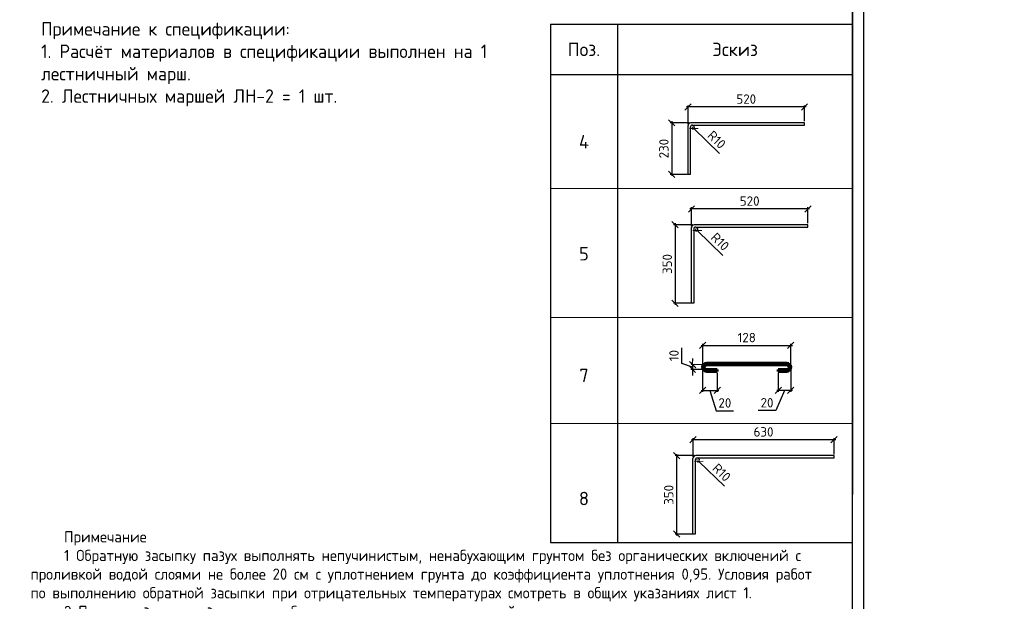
# Model space of a CAD drawing. Header units: millimetres. Extents: x 125896 to 2572636, y -120305 to 130347.
# Tile 266 of 320: x 419648 to 441634, y 35860 to 48840. Entities that reach past the tile are written whole.
import ezdxf

# ---------------------------------------------------------------- set-up
doc = ezdxf.new("R2010")
doc.units = ezdxf.units.MM
doc.linetypes.add('CENTER', pattern=[2, 1.25, -0.25, 0.25, -0.25])
doc.layers.add('11', color=7, linetype='Continuous')
doc.layers.add('Столовая - обозначения', color=7, linetype='Continuous')
for name, color, linetype, lineweight in [('ОСИ', 7, 'CENTER', 15), ('Основная 0.60', 142, 'Continuous', 60), ('Столовая Двери и окна', 7, 'Continuous', 15), ('ТЕКСТ', 7, 'Continuous', 15)]:
    doc.layers.add(name, color=color, linetype=linetype, lineweight=lineweight)
doc.styles.add('GOST-2.304_Type-B', font='GOST Common.ttf')
doc.styles.get("Standard").update_dxf_attribs({"font": 'isocpeur.ttf'})
doc.styles.add('ГОСТ', font='isocpeur.ttf')
doc.dimstyles.new('Осевые', dxfattribs={"dimscale": 0.7, "dimtxt": 450, "dimasz": 400, "dimexe": 100, "dimexo": 100, "dimgap": 100, "dimtad": 1, "dimdec": 0, "dimzin": 0, "dimdsep": 46, "dimtxsty": 'Standard', "dimblk": 'OBLIQUE', "dimcen": 9, "dimdle": 100, "dimazin": 0, "dimtm": 1e-09, "dimtfac": 1, "dimtdec": 0, "dimtofl": 0, "dimtmove": 0, "dimatfit": 3, "dimfxl": 1, "dimtolj": 1, "dimtzin": 0, "dimarcsym": 0})

# ---------------------------------------------------------------- blocks, each defined once
blk = doc.blocks.new('Штамп')
at = {"layer": '11'}
blk.add_line((311470, 84178), (311470, 126228), dxfattribs=at)
at = {"layer": '11', "lineweight": 30}
blk.add_line((311220, 84428), (311220, 125978), dxfattribs=at)
blk = doc.blocks.new('_OBLIQUE')
at = {"color": 0, "linetype": 'ByBlock'}
blk.add_line((-0.5, -0.5), (0.5, 0.5), dxfattribs=at)
blk = doc.blocks.new('*D691')
at = {"layer": 'Defpoints', "color": 0, "linetype": 'ByBlock', "lineweight": 20, "ltscale": 13, "transparency": 16777216}
for p in [(436588, 40991), (436866, 41083), (436588, 40568)]:
    blk.add_point(p, dxfattribs=at)
at = {"layer": 'ОСИ', "color": 0, "linetype": 'ByBlock', "lineweight": -2, "ltscale": 13, "transparency": 16777216}
for p, q in [((436588, 40956), (436588, 40533)), ((436866, 41048), (436866, 40533)), ((436727, 40568), (436532, 40116)), ((436901, 40568), (436553, 40568)), ((436532, 40116), (436140, 40116))]:
    blk.add_line(p, q, dxfattribs=at)
at = {"layer": 'ОСИ', "color": 0, "linetype": 'ByBlock', "lineweight": -2, "ltscale": 13, "transparency": 16777216, "xscale": 140, "yscale": 140, "zscale": 140, "rotation": 180}
blk.add_blockref('_OBLIQUE', (436588, 40568), dxfattribs=at)
at = {"layer": 'ОСИ', "color": 0, "linetype": 'ByBlock', "lineweight": -2, "ltscale": 13, "transparency": 16777216, "xscale": 140, "yscale": 140, "zscale": 140}
blk.add_blockref('_OBLIQUE', (436866, 40568), dxfattribs=at)
at = {"layer": 'ОСИ', "color": 0, "linetype": 'ByBlock', "ltscale": 13, "transparency": 16777216, "insert": (436336, 40291), "char_height": 210, "attachment_point": 5}
blk.add_mtext('\\A1;20', dxfattribs=at)
blk = doc.blocks.new('*D692')
at = {"layer": 'Defpoints', "color": 0, "linetype": 'ByBlock', "lineweight": 20, "ltscale": 13, "transparency": 16777216}
for p in [(434898, 41083), (435225, 40991), (435225, 40568)]:
    blk.add_point(p, dxfattribs=at)
at = {"layer": 'ОСИ', "color": 0, "linetype": 'ByBlock', "lineweight": -2, "ltscale": 13, "transparency": 16777216}
for p, q in [((434898, 41048), (434898, 40533)), ((435225, 40956), (435225, 40533)), ((434863, 40568), (435260, 40568)), ((435061, 40568), (435198, 40113)), ((435198, 40113), (435590, 40113))]:
    blk.add_line(p, q, dxfattribs=at)
at = {"layer": 'ОСИ', "color": 0, "linetype": 'ByBlock', "lineweight": -2, "ltscale": 13, "transparency": 16777216, "xscale": 140, "yscale": 140, "zscale": 140, "rotation": 180}
blk.add_blockref('_OBLIQUE', (434898, 40568), dxfattribs=at)
at = {"layer": 'ОСИ', "color": 0, "linetype": 'ByBlock', "lineweight": -2, "ltscale": 13, "transparency": 16777216, "xscale": 140, "yscale": 140, "zscale": 140}
blk.add_blockref('_OBLIQUE', (435225, 40568), dxfattribs=at)
at = {"layer": 'ОСИ', "color": 0, "linetype": 'ByBlock', "ltscale": 13, "transparency": 16777216, "insert": (435394, 40288), "char_height": 210, "attachment_point": 5}
blk.add_mtext('\\A1;20', dxfattribs=at)
blk = doc.blocks.new('*D693')
at = {"layer": 'Defpoints', "color": 0, "linetype": 'ByBlock', "lineweight": 20, "ltscale": 13, "transparency": 16777216}
for p in [(436866, 41571), (434900, 41103), (436866, 41082)]:
    blk.add_point(p, dxfattribs=at)
at = {"layer": 'ОСИ', "color": 0, "linetype": 'ByBlock', "lineweight": -2, "ltscale": 13, "transparency": 16777216}
for p, q in [((434865, 41571), (436901, 41571)), ((434900, 41138), (434900, 41606)), ((436866, 41117), (436866, 41606))]:
    blk.add_line(p, q, dxfattribs=at)
at = {"layer": 'ОСИ', "color": 0, "linetype": 'ByBlock', "lineweight": -2, "ltscale": 13, "transparency": 16777216, "xscale": 140, "yscale": 140, "zscale": 140, "rotation": 180}
blk.add_blockref('_OBLIQUE', (434900, 41571), dxfattribs=at)
at = {"layer": 'ОСИ', "color": 0, "linetype": 'ByBlock', "lineweight": -2, "ltscale": 13, "transparency": 16777216, "xscale": 140, "yscale": 140, "zscale": 140}
blk.add_blockref('_OBLIQUE', (436866, 41571), dxfattribs=at)
at = {"layer": 'ОСИ', "color": 0, "linetype": 'ByBlock', "ltscale": 13, "transparency": 16777216, "insert": (435883, 41746), "char_height": 210, "width": 348.61, "attachment_point": 5}
blk.add_mtext('\\A1;128', dxfattribs=at)
blk = doc.blocks.new('*D694')
at = {"layer": 'Defpoints', "color": 0, "linetype": 'ByBlock', "lineweight": 20, "ltscale": 13, "transparency": 16777216}
for p in [(434572, 46894), (434572, 46476), (437172, 46539)]:
    blk.add_point(p, dxfattribs=at)
at = {"layer": 'ОСИ', "color": 0, "linetype": 'ByBlock', "lineweight": -2, "ltscale": 13, "transparency": 16777216}
for p, q in [((437207, 46894), (434537, 46894)), ((434572, 46511), (434572, 46929)), ((437172, 46574), (437172, 46929))]:
    blk.add_line(p, q, dxfattribs=at)
at = {"layer": 'ОСИ', "color": 0, "linetype": 'ByBlock', "lineweight": -2, "ltscale": 13, "transparency": 16777216, "xscale": 140, "yscale": 140, "zscale": 140, "rotation": 180}
blk.add_blockref('_OBLIQUE', (434572, 46894), dxfattribs=at)
at = {"layer": 'ОСИ', "color": 0, "linetype": 'ByBlock', "lineweight": -2, "ltscale": 13, "transparency": 16777216, "xscale": 140, "yscale": 140, "zscale": 140}
blk.add_blockref('_OBLIQUE', (437172, 46894), dxfattribs=at)
at = {"layer": 'ОСИ', "color": 0, "linetype": 'ByBlock', "ltscale": 13, "transparency": 16777216, "insert": (435872, 47069), "char_height": 210, "attachment_point": 5}
blk.add_mtext('\\A1;520', dxfattribs=at)
blk = doc.blocks.new('*D695')
at = {"layer": 'Defpoints', "color": 0, "linetype": 'ByBlock', "lineweight": 20, "ltscale": 13, "transparency": 16777216}
for p in [(434633, 46539), (434207, 45389), (434597, 45389)]:
    blk.add_point(p, dxfattribs=at)
at = {"layer": 'ОСИ', "color": 0, "linetype": 'ByBlock', "lineweight": -2, "ltscale": 13, "transparency": 16777216}
for p, q in [((434598, 46539), (434172, 46539)), ((434207, 46574), (434207, 45354)), ((434562, 45389), (434172, 45389))]:
    blk.add_line(p, q, dxfattribs=at)
at = {"layer": 'ОСИ', "color": 0, "linetype": 'ByBlock', "lineweight": -2, "ltscale": 13, "transparency": 16777216, "xscale": 140, "yscale": 140, "zscale": 140}
for p, rotation in [((434207, 46539), 90), ((434207, 45389), 270)]:
    blk.add_blockref('_OBLIQUE', p, dxfattribs=dict(at, rotation=rotation))
at = {"layer": 'ОСИ', "color": 0, "linetype": 'ByBlock', "ltscale": 13, "transparency": 16777216, "insert": (434032, 45964), "char_height": 210, "attachment_point": 5, "rotation": 90}
blk.add_mtext('\\A1;230', dxfattribs=at)
blk = doc.blocks.new('*D696')
at = {"layer": 'Defpoints', "color": 0, "linetype": 'ByBlock', "lineweight": 20, "ltscale": 13, "transparency": 16777216}
for p in [(434669, 46443), (434702, 46411)]:
    blk.add_point(p, dxfattribs=at)
at = {"layer": 'ОСИ', "color": 0, "linetype": 'ByBlock', "lineweight": -2, "ltscale": 13, "transparency": 16777216}
for p, q in [((434662, 46443), (434675, 46443)), ((434669, 46436), (434669, 46449)), ((435276, 45857), (434702, 46411))]:
    blk.add_line(p, q, dxfattribs=at)
blk.add_arc((434669, 46443), 46.3, 272.7104, 42.8618, dxfattribs=at)
at = {"layer": 'ОСИ', "color": 0, "linetype": 'ByBlock', "lineweight": -2, "ltscale": 13, "transparency": 16777216, "xscale": 140, "yscale": 140, "zscale": 140, "rotation": 136.0434265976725}
blk.add_blockref('_OBLIQUE', (434702, 46411), dxfattribs=at)
at = {"layer": 'ОСИ', "color": 0, "linetype": 'ByBlock', "ltscale": 13, "transparency": 16777216, "insert": (435211, 46162), "char_height": 210, "attachment_point": 5, "rotation": 316.0434}
blk.add_mtext('\\A1;R10', dxfattribs=at)
blk = doc.blocks.new('*D685')
at = {"layer": 'Defpoints', "color": 0, "linetype": 'ByBlock', "lineweight": 20, "ltscale": 13, "transparency": 16777216}
for p in [(434649, 44618), (434649, 44201), (437249, 44263)]:
    blk.add_point(p, dxfattribs=at)
at = {"layer": 'ОСИ', "color": 0, "linetype": 'ByBlock', "lineweight": -2, "ltscale": 13, "transparency": 16777216}
for p, q in [((434649, 44236), (434649, 44653)), ((437249, 44298), (437249, 44653)), ((437284, 44618), (434614, 44618))]:
    blk.add_line(p, q, dxfattribs=at)
at = {"layer": 'ОСИ', "color": 0, "linetype": 'ByBlock', "lineweight": -2, "ltscale": 13, "transparency": 16777216, "xscale": 140, "yscale": 140, "zscale": 140, "rotation": 180}
blk.add_blockref('_OBLIQUE', (434649, 44618), dxfattribs=at)
at = {"layer": 'ОСИ', "color": 0, "linetype": 'ByBlock', "lineweight": -2, "ltscale": 13, "transparency": 16777216, "xscale": 140, "yscale": 140, "zscale": 140}
blk.add_blockref('_OBLIQUE', (437249, 44618), dxfattribs=at)
at = {"layer": 'ОСИ', "color": 0, "linetype": 'ByBlock', "ltscale": 13, "transparency": 16777216, "insert": (435949, 44793), "char_height": 210, "attachment_point": 5}
blk.add_mtext('\\A1;520', dxfattribs=at)
blk = doc.blocks.new('*D686')
at = {"layer": 'Defpoints', "color": 0, "linetype": 'ByBlock', "lineweight": 20, "ltscale": 13, "transparency": 16777216}
for p in [(434709, 44263), (434283, 42513), (434699, 42513)]:
    blk.add_point(p, dxfattribs=at)
at = {"layer": 'ОСИ', "color": 0, "linetype": 'ByBlock', "lineweight": -2, "ltscale": 13, "transparency": 16777216}
for p, q in [((434674, 44263), (434248, 44263)), ((434283, 44298), (434283, 42478)), ((434664, 42513), (434248, 42513))]:
    blk.add_line(p, q, dxfattribs=at)
at = {"layer": 'ОСИ', "color": 0, "linetype": 'ByBlock', "lineweight": -2, "ltscale": 13, "transparency": 16777216, "xscale": 140, "yscale": 140, "zscale": 140}
for p, rotation in [((434283, 44263), 90), ((434283, 42513), 270)]:
    blk.add_blockref('_OBLIQUE', p, dxfattribs=dict(at, rotation=rotation))
at = {"layer": 'ОСИ', "color": 0, "linetype": 'ByBlock', "ltscale": 13, "transparency": 16777216, "insert": (434108, 43388), "char_height": 210, "attachment_point": 5, "rotation": 90}
blk.add_mtext('\\A1;350', dxfattribs=at)
blk = doc.blocks.new('*D687')
at = {"layer": 'Defpoints', "color": 0, "linetype": 'ByBlock', "lineweight": 20, "ltscale": 13, "transparency": 16777216}
for p in [(434745, 44167), (434778, 44135)]:
    blk.add_point(p, dxfattribs=at)
at = {"layer": 'ОСИ', "color": 0, "linetype": 'ByBlock', "lineweight": -2, "ltscale": 13, "transparency": 16777216}
for p, q in [((434738, 44167), (434751, 44167)), ((434745, 44160), (434745, 44173)), ((435352, 43581), (434778, 44135))]:
    blk.add_line(p, q, dxfattribs=at)
blk.add_arc((434745, 44167), 46.3, 272.7104, 42.8618, dxfattribs=at)
at = {"layer": 'ОСИ', "color": 0, "linetype": 'ByBlock', "lineweight": -2, "ltscale": 13, "transparency": 16777216, "xscale": 140, "yscale": 140, "zscale": 140, "rotation": 136.0434265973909}
blk.add_blockref('_OBLIQUE', (434778, 44135), dxfattribs=at)
at = {"layer": 'ОСИ', "color": 0, "linetype": 'ByBlock', "ltscale": 13, "transparency": 16777216, "insert": (435288, 43886), "char_height": 210, "attachment_point": 5, "rotation": 316.0434}
blk.add_mtext('\\A1;R10', dxfattribs=at)
blk = doc.blocks.new('*D697')
at = {"layer": 'Defpoints', "color": 0, "linetype": 'ByBlock', "lineweight": 20, "ltscale": 13, "transparency": 16777216}
for p in [(434989, 41136), (434672, 41036), (434988, 41030)]:
    blk.add_point(p, dxfattribs=at)
at = {"layer": 'ОСИ', "color": 0, "linetype": 'ByBlock', "lineweight": -2, "ltscale": 13, "transparency": 16777216}
for p, q in [((434430, 41167), (434436, 41517)), ((434673, 41089), (434430, 41167)), ((434954, 41137), (434639, 41143)), ((434674, 41142), (434672, 41036)), ((434674, 41142), (434677, 41282)), ((434953, 41031), (434637, 41037)), ((434672, 41036), (434670, 40896))]:
    blk.add_line(p, q, dxfattribs=at)
at = {"layer": 'ОСИ', "color": 0, "linetype": 'ByBlock', "lineweight": -2, "ltscale": 13, "transparency": 16777216, "xscale": 140, "yscale": 140, "zscale": 140}
for p, rotation in [((434674, 41142), 268.95656658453), ((434672, 41036), 88.95656658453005)]:
    blk.add_blockref('_OBLIQUE', p, dxfattribs=dict(at, rotation=rotation))
at = {"layer": 'ОСИ', "color": 0, "linetype": 'ByBlock', "ltscale": 13, "transparency": 16777216, "insert": (434258, 41345), "char_height": 210, "attachment_point": 5, "rotation": 88.9566}
blk.add_mtext('\\A1;10', dxfattribs=at)
blk = doc.blocks.new('*D688')
at = {"layer": 'Defpoints', "color": 0, "linetype": 'ByBlock', "lineweight": 25, "ltscale": 13, "transparency": 16777216}
for p in [(434683, 39466), (434683, 39048), (437834, 39111)]:
    blk.add_point(p, dxfattribs=at)
at = {"layer": 'ОСИ', "color": 0, "linetype": 'ByBlock', "lineweight": -2, "ltscale": 13, "transparency": 16777216}
for p, q in [((437869, 39466), (434648, 39466)), ((434683, 39083), (434683, 39501)), ((437834, 39146), (437834, 39501))]:
    blk.add_line(p, q, dxfattribs=at)
at = {"layer": 'ОСИ', "color": 0, "linetype": 'ByBlock', "lineweight": -2, "ltscale": 13, "transparency": 16777216, "xscale": 140, "yscale": 140, "zscale": 140, "rotation": 180}
blk.add_blockref('_OBLIQUE', (434683, 39466), dxfattribs=at)
at = {"layer": 'ОСИ', "color": 0, "linetype": 'ByBlock', "lineweight": -2, "ltscale": 13, "transparency": 16777216, "xscale": 140, "yscale": 140, "zscale": 140}
blk.add_blockref('_OBLIQUE', (437834, 39466), dxfattribs=at)
at = {"layer": 'ОСИ', "color": 0, "linetype": 'ByBlock', "ltscale": 13, "transparency": 16777216, "insert": (436258, 39641), "char_height": 210, "attachment_point": 5}
blk.add_mtext('\\A1;630', dxfattribs=at)
blk = doc.blocks.new('*D689')
at = {"layer": 'Defpoints', "color": 0, "linetype": 'ByBlock', "lineweight": 25, "ltscale": 13, "transparency": 16777216}
for p in [(434743, 39111), (434317, 37361), (434733, 37361)]:
    blk.add_point(p, dxfattribs=at)
at = {"layer": 'ОСИ', "color": 0, "linetype": 'ByBlock', "lineweight": -2, "ltscale": 13, "transparency": 16777216}
for p, q in [((434317, 39146), (434317, 37326)), ((434708, 39111), (434282, 39111)), ((434698, 37361), (434282, 37361))]:
    blk.add_line(p, q, dxfattribs=at)
at = {"layer": 'ОСИ', "color": 0, "linetype": 'ByBlock', "lineweight": -2, "ltscale": 13, "transparency": 16777216, "xscale": 140, "yscale": 140, "zscale": 140}
for p, rotation in [((434317, 39111), 90), ((434317, 37361), 270)]:
    blk.add_blockref('_OBLIQUE', p, dxfattribs=dict(at, rotation=rotation))
at = {"layer": 'ОСИ', "color": 0, "linetype": 'ByBlock', "ltscale": 13, "transparency": 16777216, "insert": (434142, 38236), "char_height": 210, "attachment_point": 5, "rotation": 90}
blk.add_mtext('\\A1;350', dxfattribs=at)
blk = doc.blocks.new('*D690')
at = {"layer": 'Defpoints', "color": 0, "linetype": 'ByBlock', "lineweight": 25, "ltscale": 13, "transparency": 16777216}
for p in [(434779, 39015), (434812, 38982)]:
    blk.add_point(p, dxfattribs=at)
at = {"layer": 'ОСИ', "color": 0, "linetype": 'ByBlock', "lineweight": -2, "ltscale": 13, "transparency": 16777216}
for p, q in [((434772, 39015), (434785, 39015)), ((434779, 39008), (434779, 39021)), ((435386, 38429), (434812, 38982))]:
    blk.add_line(p, q, dxfattribs=at)
blk.add_arc((434779, 39015), 46.3, 272.7104, 42.8618, dxfattribs=at)
at = {"layer": 'ОСИ', "color": 0, "linetype": 'ByBlock', "lineweight": -2, "ltscale": 13, "transparency": 16777216, "xscale": 140, "yscale": 140, "zscale": 140, "rotation": 136.0434265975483}
blk.add_blockref('_OBLIQUE', (434812, 38982), dxfattribs=at)
at = {"layer": 'ОСИ', "color": 0, "linetype": 'ByBlock', "ltscale": 13, "transparency": 16777216, "insert": (435322, 38734), "char_height": 210, "attachment_point": 5, "rotation": 316.0434}
blk.add_mtext('\\A1;R10', dxfattribs=at)

msp = doc.modelspace()

# ---------------------------------------------------------------- linework, layer by layer
at = {"color": 18, "lineweight": 30, "true_color": 0x000000, "transparency": 33554687}
for p, q in [((438247.7, 63615.6), (438247.7, 38245.6)), ((438247.7, 51493.5), (438247.7, 41298.5)), ((431497.7, 48740.1), (438247.7, 48740.1)), ((431497.7, 48740.1), (431497.7, 37175.2)), ((432997.7, 48740.1), (432997.7, 37175.2)), ((431497.7, 47615.1), (438247.7, 47615.1)), ((431497.7, 37175.2), (438247.7, 37175.2))]:
    msp.add_line(p, q, dxfattribs=at)
at = {"layer": 'ОСИ', "linetype": 'ByBlock', "ltscale": 13}
for p, q in [((431497.7, 45076.5), (438247.7, 45076.5)), ((431497.7, 45076.5), (438247.7, 45076.5)), ((431497.7, 42191.9), (438247.7, 42191.9)), ((431497.7, 39827.2), (438247.7, 39827.2))]:
    msp.add_line(p, q, dxfattribs=at)
at = {"layer": 'Основная 0.60'}
for p, q in [((434989.5, 41175), (436774.5, 41175)), ((434989.5, 41136.2), (436774.5, 41136.2)), ((434989.5, 41030.3), (435224.8, 41030.3)), ((434989.5, 40991.4), (435224.8, 40991.4)), ((435224.8, 41030.3), (435224.8, 40991.4)), ((436588.2, 41030.3), (436774.5, 41030.3)), ((436588.2, 41030.3), (436588.2, 40991.4)), ((436774.5, 40991.4), (436588.2, 40991.4))]:
    msp.add_line(p, q, dxfattribs=at)
for centre, radius, start, end in [((434989.5, 41083.2), 91.8, 90, 270), ((434988.5, 41083.2), 53, 88.95657, 271.04343), ((436774.5, 41083.2), 91.8, 270, 90), ((436775.5, 41083.2), 53, 268.95657, 91.04343)]:
    msp.add_arc(centre, radius, start, end, dxfattribs=at)
at = {"layer": 'Столовая Двери и окна', "color": 146, "lineweight": 30, "true_color": 0x105689}
for points in [[(434622.5, 46446.9), (434622.5, 45388.8), (434572.5, 45388.8), (434572.5, 46476.5)], [(434666.9, 46488.8), (437172.5, 46488.8), (437172.5, 46538.8), (434632.5, 46538.8), (434632.5, 46538.8), (434632.5, 46538.8)], [(434698.6, 44170.9), (434698.6, 42512.9), (434648.6, 42512.9), (434648.6, 44200.6)], [(434743, 44212.9), (437248.6, 44212.9), (437248.6, 44262.9), (434708.7, 44262.9), (434708.7, 44262.9), (434708.7, 44262.9)], [(434732.6, 39018.8), (434732.6, 37360.8), (434682.6, 37360.8), (434682.6, 39048.4)], [(434777.1, 39060.8), (437834.3, 39060.8), (437834.3, 39110.8), (434742.7, 39110.8), (434742.7, 39110.8), (434742.7, 39110.8)]]:
    msp.add_lwpolyline(points, dxfattribs=at)
for centre, radius, start, end in [((434641, 46470.6), 68.8, 97.03929, 175.07833), ((434668.6, 46442.7), 46.3, 86.19482, 184.74031), ((434717.1, 44194.7), 68.8, 97.03929, 175.07833), ((434744.7, 44166.7), 46.3, 86.19482, 184.74031), ((434751.1, 39042.5), 68.8, 97.03929, 175.07833), ((434778.7, 39014.6), 46.3, 86.19482, 184.74031)]:
    msp.add_arc(centre, radius, start, end, dxfattribs=at)

# ---------------------------------------------------------------- block references
at = {"layer": 'Столовая - обозначения', "color": 252, "lineweight": 20, "true_color": 0x939598}
msp.add_blockref('Штамп', (127028, -58798.4), dxfattribs=at)

# ---------------------------------------------------------------- texts
at = {"insert": (226281.3, 54484), "char_height": 250, "attachment_point": 1, "style": 'ГОСТ'}
msp.add_mtext_dynamic_manual_height_columns('\\A1;\\pi9384.38;{\\H1.5152x;\\P\\pi1250;Общие указания\\P\\pi250;}1.^IРабочая документация разработана в соответствии с заданием на проектирование, требованиями действующих технических регламентов, стандартов, сводов правил и других документов, содержащих установленные требования.\\P2.^IРабочая документация выполнена в соответствии со следующими нормативными и техническими документами:\\P-^IСП 20.13330.2016 "Нагрузки и Воздействия";\\P-^IСП 63.13330.2012 "Бетонные и железобетонные конструкции. Основные положения";\\P-^IСП 22.13330.2016 "Основания зданий и сооружений";\\P-^IСП 45.13330.2012 "Земляные сооружения, основания и фундаменты".\\P3.   За относительную отметку 0,000 принята отметка чистого пола первого этажа.\\P4.^IПеречень видов работ, для которых необходимо составлять акты освидетельствования скрытых работ:\\P-^Iармирование конструкций;\\P-^Iосвидетельствование опалубки перед бетонированием;\\P-^Iвыполнение сварочных работ;\\P-^Iотбор контрольных проб бетона;\\P-^Iсоответствие законченных железобетонных конструкций проекту с отображением качества работ;\\P-^Iустройство монолитных конструкций, выполняемых в зимнее время;  \\P\\pi0;  -    устройство гидроизоляции;\\P\\pi250;-^Iуплотнение грунтов и обратную засыпку.\\PЗапрещается выполнение последующих работ при отсутствии актов освидетельствования предшествующих скрытых работ во всех случаях.\\P\\pi0;        5. Проект рассчитан на производство работ в период положительных температур. В случае выполнения работ при отрицательных температурах необходимо выполнять требования СНиП часть 3 по производству работ и ППР.\\P        6. При минимальной температуре воздуха до минус 15°С допускается: выдерживание бетона в конструкции методом термоса, при предварительном разогреве бетонной смеси, форсированный электроразогрев бетона в конструкции с повторным уплотнением.\\P\\pi250;При минимальной температуре воздуха до минус 25°С допускается: обогрев бетона в греющей опалубке с помощью низкотемпературных электронагревателей, электродный сквозной прогрев бетона, электрообогрев с помощью греющего провода.\\P\\pi0;7. При отрицательной температуре воздуха уплотнение грунта обратной засыпки в траншеях должно \\Pосуществляться до достижения коэффициента уплотнения 0,98. \\PВремя уплотнения грунта в зависимости от температуры воздуха: \\P\\pi250;-^Iпри t{\\H0.7x;\\So^ ;}-5, 90-120 минут; при t{\\H0.7x;\\So^ ;\\H1.42857x;-10, 60-90 минут; }при t{\\H0.7x;\\So^ ;\\H1.42857x;-20, 40-60 минут; }при t{\\H0.7x;\\So^ ;\\H1.42857x;-30, 20-30 минут;\\P\\pi0;Работы по выполнению насыпей и обратных засыпок при отрицательных температурах должны производить с учетом следующих требований:\\P\\pi250;-^Iподготовку поверхности (основания) насыпи и обратных засыпок следует выполнять с полным удалением снега, льда, промерзшего слоя слабого и пучинистого грунта на всю его глубину;\\P-^Iотсыпку в насыпь и обратные засыпки грунтов необходимо производить при их природной влажности и в талом состоянии с содержанием комьев мерзлого грунта, не превышающим требований, приведенных в приложении М СП 45.13330.2017. Свод правил. Земляные сооружения, основания и фундаменты., и, как правило, на не промерзшие ранее отсыпанные и уплотненные слои. В отдельных случаях при согласовании с автором проекта допускается грунты отсыпать на непучинистые грунты, промерзшие на глубину не более 15 см;\\P-^Iпри пониженной влажности отсыпанных грунтов для их уплотнения следует применять более тяжелое грунтоуплотняющее оборудование; \\P-^Iработы по отсыпке и уплотнению каждого слоя должны выполнять в течение одной рабочей смены; - при выполнении насыпей из глинистых грунтов при обильном снеговыпадении все работы должны быть прекращены; - перерывы в работах по выполнению насыпей и обратных засыпок допускаются только при условиях, что за время перерыва глубина промерзания ранее уплотненных пучинистых грунтов не превысит 15 см или на время перерыва ранее уплотненные грунты утепляются специальными средствами (например, маловлажным рыхлым грунтом, который в последующем удаляется); - все работы по отсыпке грунтов и их уплотнению выполняют с повышенной интенсивностью.}', width=20474.372, gutter_width=5800, heights=[24436.9], dxfattribs=at)
at = {"layer": 'ТЕКСТ', "ltscale": 100, "insert": (420127, 48785.6), "char_height": 300, "width": 10942.122, "attachment_point": 1, "style": 'GOST-2.304_Type-B'}
msp.add_mtext('\\pt7200;Примечание к спецификации:\\P1. Расчёт материалов в спецификации выполнен на 1 лестничный марш.\\P2. Лестничных маршей ЛН-2 = 1 шт.', dxfattribs=at)
at = {"layer": 'ТЕКСТ', "lineweight": 25, "char_height": 300, "width": 1200, "attachment_point": 5}
for s, insert in [('Эскиз', (435622.7, 48177.6)), ('Поз.', (432247.7, 48177.6)), ('4', (432247.7, 46115.1)), ('5', (432247.7, 43616.7)), ('7', (432247.7, 40900.9)), ('8', (432247.7, 38153.6))]:
    msp.add_mtext(s, dxfattribs=dict(at, insert=insert))
at = {"layer": 'ТЕКСТ', "ltscale": 100, "char_height": 250, "attachment_point": 1, "style": 'GOST-2.304_Type-B'}
for insert in [(333656.9, 37680.9), (419888.2, 37425.5)]:
    msp.add_mtext_dynamic_manual_height_columns('\\pi750;Примечание\\P1 Обратную засыпку пазух выполнять непучинистым, ненабухающим грунтом без органических включений с проливкой водой слоями не более 20 см с уплотнением грунта до коэффициента уплотнения 0,95. Условия работ по выполнению обратной засыпки при отрицательных температурах смотреть в общих указаниях лист 1.\\P2 При производстве земляных работ не допускать ухудшения свойств грунтов и качества подготовленного основания вследствие замачивания, промерзания, размыва, повреждения механизмами и транспортом.\\P3 Поз. 9 и 11 установить на хим. анкер BIT 200 (EASY FIX DIT-200) или аналог. Анкеровка выполняется в теле стен, ступеней и в теле плиты по всей длине с шагом 200 мм. Отверстие диаметром 12 мм.\\P4 При изготовлении пространственных арматурных каркасов соединение стержней выполнять при помощи вязальной проволоки. \\P5 Поз. 7 установить в шахматном порядке.\\P6 Выполнить обмазочную гидроизоляцию внутренних поверхностей вертикальных Ж/Б конструкций, соприкасающихся с грунтом под лестничным маршем за 2 раза. Материал гидроизоляции - Битумно-резиновая мастика Технониколь AquaMast\\P7 Выполнить укладку рулонной гидроизоляции Техноэласт ЭПП под устройство лестничного марша.', width=17507.725, gutter_width=1250, heights=[0], dxfattribs=dict(at, insert=insert))

# ---------------------------------------------------------------- dimensions: what is measured, and where the dimension line sits
at = {"layer": 'ОСИ', "linetype": 'ByBlock', "ltscale": 13}
for base, p1, p2, picture, middle in [((434572.5, 46894), (437172.5, 46538.8), (434572.5, 46476.5), '*D694', (435872.5, 47069)), ((434648.6, 44618), (437248.6, 44262.9), (434648.6, 44200.6), '*D685', (435948.6, 44793)), ((434682.6, 39465.9), (437834.3, 39110.8), (434682.6, 39048.4), '*D688', (436258.5, 39640.9))]:
    dim = msp.add_linear_dim(base=base, p1=p1, p2=p2, dimstyle='Осевые', override={"dimtxt": 300, "dimasz": 200, "dimexe": 50, "dimexo": 50, "dimlfac": 0.2, "dimdle": 50, "dimtmove": 1}, dxfattribs=at)
    dim.commit()
    dim.dimension.update_dxf_attribs({"geometry": picture, "text_midpoint": middle})
for base, p1, p2, picture, middle in [((434206.6, 45388.8), (434632.5, 46538.8), (434597.5, 45388.8), '*D695', (434031.6, 45963.8)), ((434282.7, 42512.9), (434708.7, 44262.9), (434698.6, 42512.9), '*D686', (434107.7, 43387.9)), ((434316.7, 37360.8), (434742.7, 39110.8), (434732.6, 37360.8), '*D689', (434141.7, 38235.8))]:
    dim = msp.add_linear_dim(base=base, p1=p1, p2=p2, angle=90, dimstyle='Осевые', override={"dimtxt": 300, "dimasz": 200, "dimexe": 50, "dimexo": 50, "dimlfac": 0.2, "dimdle": 50, "dimtmove": 1}, dxfattribs=at)
    dim.commit()
    dim.dimension.update_dxf_attribs({"geometry": picture, "text_midpoint": middle})
for center, mpoint, picture, middle in [((434668.6, 46442.7), (434701.9, 46410.5), '*D696', (435211.4, 46162.4)), ((434744.7, 44166.7), (434778, 44134.6), '*D687', (435287.5, 43886.4)), ((434778.7, 39014.6), (434812, 38982.5), '*D690', (435321.5, 38734.3))]:
    dim = msp.add_radius_dim(center=center, mpoint=mpoint, text='R10', dimstyle='Осевые', override={"dimtxt": 300, "dimasz": 200, "dimexe": 50, "dimexo": 50, "dimlfac": 0.2, "dimdle": 50, "dimtmove": 1}, dxfattribs=at)
    dim.commit()
    dim.dimension.update_dxf_attribs({"geometry": picture, "text_midpoint": middle})
for base, p1, p2, text, picture, middle in [((436866.3, 41571.2), (434899.8, 41103.2), (436866.3, 41082.2), '128', '*D693', (435883.1, 41746.2)), ((435224.8, 40568.4), (434897.6, 41083.2), (435224.8, 40991.4), '20', '*D692', (435267.7, 40288.4))]:
    dim = msp.add_linear_dim(base=base, p1=p1, p2=p2, text=text, dimstyle='Осевые', override={"dimtxt": 300, "dimasz": 200, "dimexe": 50, "dimexo": 50, "dimlfac": 0.2, "dimdle": 50, "dimtmove": 1}, dxfattribs=at)
    dim.commit()
    dim.dimension.update_dxf_attribs({"geometry": picture, "text_midpoint": middle})
dim = msp.add_aligned_dim(p1=(434989.5, 41136.2), p2=(434987.5, 41030.3), distance=-315.1, text='10', dimstyle='Осевые', override={"dimtxt": 300, "dimasz": 200, "dimexe": 50, "dimexo": 50, "dimlfac": 0.2, "dimdle": 50, "dimtmove": 1}, dxfattribs=at)
dim.commit()
dim.dimension.update_dxf_attribs({"geometry": '*D697', "text_midpoint": (434256.1, 41240.1)})
dim = msp.add_linear_dim(base=(436588.2, 40568.4), p1=(436866.4, 41083.2), p2=(436588.2, 40991.4), angle=180, text='20', dimstyle='Осевые', override={"dimtxt": 300, "dimasz": 200, "dimexe": 50, "dimexo": 50, "dimlfac": 0.2, "dimdle": 50, "dimtmove": 1}, dxfattribs=at)
dim.commit()
dim.dimension.update_dxf_attribs({"geometry": '*D691', "text_midpoint": (436462.1, 40115.5), "dimtype": 160})

doc.saveas('drawing.dxf')
